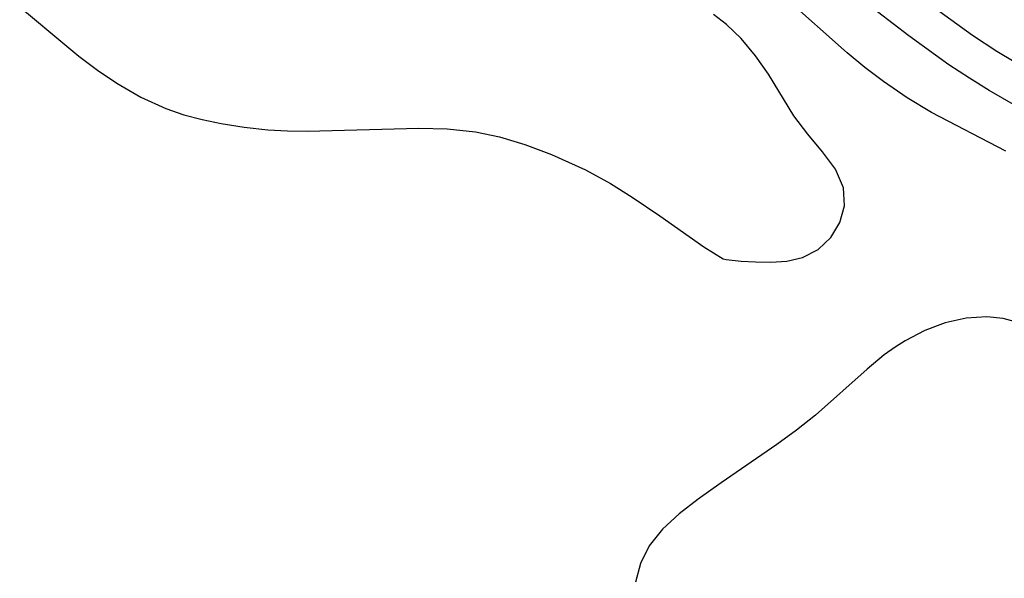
# Model space of a CAD drawing. Header units: metres. Extents: x 1073367 to 1082519, y 1569854 to 1574957.
# Tile 374 of 656: x 1076322 to 1076387, y 1573657 to 1573694. Entities that reach past the tile are written whole.
import ezdxf

# ---------------------------------------------------------------- set-up
doc = ezdxf.new("R2010")
doc.units = ezdxf.units.M
doc.layers.add('CGG_CurvaNivelLidar_v1', color=253, linetype='Continuous', lineweight=30)

msp = doc.modelspace()

# ---------------------------------------------------------------- linework, layer by layer
at = {"layer": 'CGG_CurvaNivelLidar_v1'}
for p, q in [((1076320.628, 1573695.7008, 68.5), (1076326.0449, 1573691.1727, 68.5)), ((1076376.4332, 1573691.3915, 68), (1076372.2434, 1573695.1172, 68)), ((1076384.666, 1573692.5184, 67), (1076381.8064, 1573694.5704, 67)), ((1076380.4848, 1573692.4877, 67.5), (1076378.4196, 1573694.0608, 67.5)), ((1076368.5221, 1573693.2315, 68.5), (1076367.668, 1573693.9054, 68.5)), ((1076369.48, 1573692.3223, 68.5), (1076368.5221, 1573693.2315, 68.5)), ((1076370.4346, 1573691.1875, 68.5), (1076369.48, 1573692.3223, 68.5)), ((1076383.1145, 1573690.5979, 67.5), (1076380.4848, 1573692.4877, 67.5)), ((1076386.2474, 1573691.4778, 67), (1076384.666, 1573692.5184, 67)), ((1076377.6047, 1573690.4229, 68), (1076376.4332, 1573691.3915, 68)), ((1076387.3875, 1573690.781, 67), (1076386.2474, 1573691.4778, 67)), ((1076326.0449, 1573691.1727, 68.5), (1076327.2728, 1573690.2474, 68.5)), ((1076371.2682, 1573689.9796, 68.5), (1076370.4346, 1573691.1875, 68.5)), ((1076327.2728, 1573690.2474, 68.5), (1076328.5432, 1573689.3886, 68.5)), ((1076378.8163, 1573689.5028, 68), (1076377.6047, 1573690.4229, 68)), ((1076384.461, 1573689.7086, 67.5), (1076383.1145, 1573690.5979, 67.5)), ((1076372.9468, 1573687.2517, 68.5), (1076371.2682, 1573689.9796, 68.5)), ((1076380.3666, 1573688.4331, 68), (1076378.8163, 1573689.5028, 68)), ((1076385.7542, 1573688.9141, 67.5), (1076384.461, 1573689.7086, 67.5)), ((1076328.5432, 1573689.3886, 68.5), (1076330.1125, 1573688.4735, 68.5)), ((1076389.6983, 1573686.6148, 67.5), (1076385.7542, 1573688.9141, 67.5)), ((1076330.1125, 1573688.4735, 68.5), (1076331.7505, 1573687.7202, 68.5)), ((1076381.9706, 1573687.4567, 68), (1076380.3666, 1573688.4331, 68)), ((1076331.7505, 1573687.7202, 68.5), (1076332.9296, 1573687.3174, 68.5)), ((1076332.9296, 1573687.3174, 68.5), (1076334.1413, 1573686.9978, 68.5)), ((1076334.1413, 1573686.9978, 68.5), (1076335.3781, 1573686.7417, 68.5)), ((1076373.8652, 1573686.0388, 68.5), (1076372.9468, 1573687.2517, 68.5)), ((1076386.8428, 1573684.926, 68), (1076381.9706, 1573687.4567, 68)), ((1076335.3781, 1573686.7417, 68.5), (1076336.8974, 1573686.4987, 68.5)), ((1076336.8974, 1573686.4987, 68.5), (1076338.4389, 1573686.3357, 68.5)), ((1076338.4389, 1573686.3357, 68.5), (1076339.7373, 1573686.2688, 68.5)), ((1076339.7373, 1573686.2688, 68.5), (1076341.0456, 1573686.2514, 68.5)), ((1076341.0456, 1573686.2514, 68.5), (1076348.3361, 1573686.4416, 68.5)), ((1076348.3361, 1573686.4416, 68.5), (1076350.2022, 1573686.3861, 68.5)), ((1076350.2022, 1573686.3861, 68.5), (1076352.0522, 1573686.1995, 68.5)), ((1076352.0522, 1573686.1995, 68.5), (1076353.6263, 1573685.8679, 68.5)), ((1076353.6263, 1573685.8679, 68.5), (1076355.3049, 1573685.3637, 68.5)), ((1076374.8156, 1573684.8934, 68.5), (1076373.8652, 1573686.0388, 68.5)), ((1076355.3049, 1573685.3637, 68.5), (1076357.0383, 1573684.7163, 68.5)), ((1076375.6752, 1573683.7583, 68.5), (1076374.8156, 1573684.8934, 68.5)), ((1076357.0383, 1573684.7163, 68.5), (1076359.2833, 1573683.697, 68.5)), ((1076359.2833, 1573683.697, 68.5), (1076360.9059, 1573682.8024, 68.5)), ((1076376.2005, 1573682.5228, 68.5), (1076375.6752, 1573683.7583, 68.5)), ((1076360.9059, 1573682.8024, 68.5), (1076362.3301, 1573681.9163, 68.5)), ((1076376.253, 1573681.3499, 68.5), (1076376.2005, 1573682.5228, 68.5)), ((1076362.3301, 1573681.9163, 68.5), (1076364.1496, 1573680.6886, 68.5)), ((1076375.9573, 1573680.2532, 68.5), (1076376.253, 1573681.3499, 68.5)), ((1076364.1496, 1573680.6886, 68.5), (1076367.041, 1573678.6592, 68.5)), ((1076375.369, 1573679.2665, 68.5), (1076375.9573, 1573680.2532, 68.5)), ((1076374.5333, 1573678.4745, 68.5), (1076375.369, 1573679.2665, 68.5)), ((1076367.041, 1573678.6592, 68.5), (1076368.2965, 1573677.8731, 68.5)), ((1076373.4995, 1573677.9462, 68.5), (1076374.5333, 1573678.4745, 68.5)), ((1076368.2965, 1573677.8731, 68.5), (1076368.5, 1573677.814, 68.5)), ((1076368.5, 1573677.814, 68.5), (1076369.4798, 1573677.7092, 68.5)), ((1076372.4802, 1573677.7178, 68.5), (1076373.4995, 1573677.9462, 68.5)), ((1076369.4798, 1573677.7092, 68.5), (1076370.4252, 1573677.6598, 68.5)), ((1076370.4252, 1573677.6598, 68.5), (1076371.4296, 1573677.6462, 68.5)), ((1076371.4296, 1573677.6462, 68.5), (1076372.4802, 1573677.7178, 68.5)), ((1076384.2382, 1573673.9782, 68.5), (1076382.876, 1573673.6722, 68.5)), ((1076385.6024, 1573674.0599, 68.5), (1076384.2382, 1573673.9782, 68.5)), ((1076386.6738, 1573673.9445, 68.5), (1076385.6024, 1573674.0599, 68.5)), ((1076387.724, 1573673.6774, 68.5), (1076386.6738, 1573673.9445, 68.5)), ((1076382.876, 1573673.6722, 68.5), (1076381.5343, 1573673.171, 68.5)), ((1076381.5343, 1573673.171, 68.5), (1076380.2333, 1573672.4921, 68.5)), ((1076379.5894, 1573672.0789, 68.5), (1076378.8746, 1573671.5601, 68.5)), ((1076380.2333, 1573672.4921, 68.5), (1076379.5894, 1573672.0789, 68.5)), ((1076378.8746, 1573671.5601, 68.5), (1076377.7425, 1573670.6282, 68.5)), ((1076377.7425, 1573670.6282, 68.5), (1076374.3526, 1573667.6005, 68.5)), ((1076374.3526, 1573667.6005, 68.5), (1076373.1122, 1573666.6166, 68.5)), ((1076373.1122, 1573666.6166, 68.5), (1076371.8281, 1573665.6765, 68.5)), ((1076371.8281, 1573665.6765, 68.5), (1076368.1704, 1573663.1664, 68.5)), ((1076368.1704, 1573663.1664, 68.5), (1076366.6757, 1573662.103, 68.5)), ((1076366.6757, 1573662.103, 68.5), (1076365.4279, 1573661.1394, 68.5)), ((1076365.4279, 1573661.1394, 68.5), (1076364.331, 1573660.1352, 68.5)), ((1076364.331, 1573660.1352, 68.5), (1076363.4567, 1573659.0466, 68.5)), ((1076363.4567, 1573659.0466, 68.5), (1076362.8819, 1573657.8841, 68.5)), ((1076362.8819, 1573657.8841, 68.5), (1076362.5526, 1573656.6488, 68.5))]:
    msp.add_line(p, q, dxfattribs=at)

doc.saveas('drawing.dxf')
